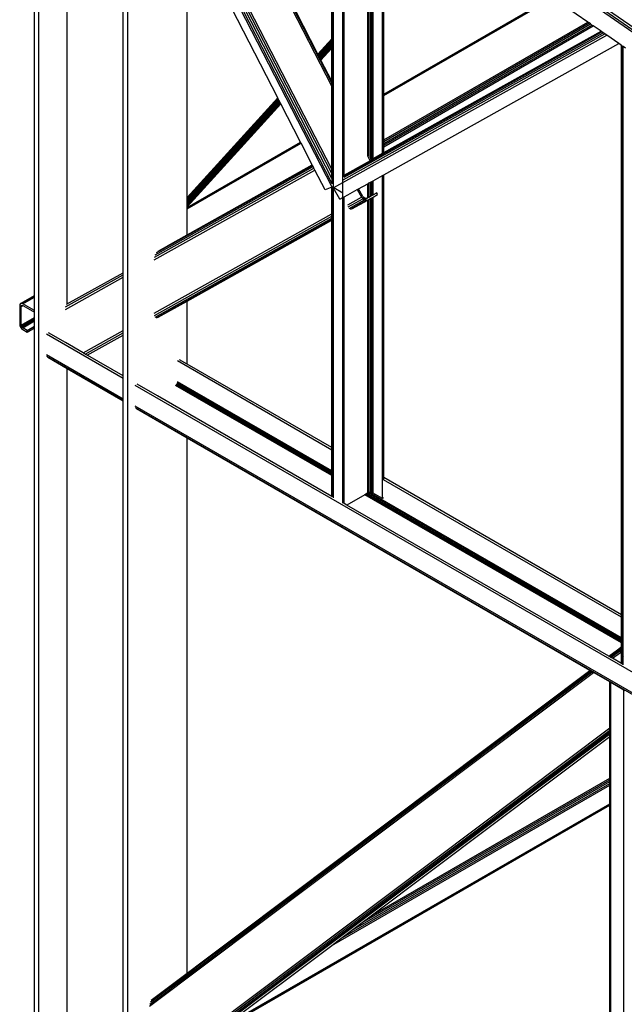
# Model space of a CAD drawing. Header units: millimetres. Extents: x 10 to 1250, y -62 to 528.
# Tile 537 of 656: x 597.73 to 598.89, y 510.06 to 511.94. Entities that reach past the tile are written whole.
import ezdxf

# ---------------------------------------------------------------- set-up
doc = ezdxf.new("R2010")
doc.units = ezdxf.units.MM
doc.header["$LTSCALE"] = 0.05

msp = doc.modelspace()

# ---------------------------------------------------------------- linework, layer by layer
at = {"color": 8}
for p, q in [((597.7614, 511.4155), (597.7614, 512.6875)), ((597.7701, 509.8467), (597.7701, 512.6825)), ((597.9396, 512.5846), (597.9396, 509.7488)), ((605.4347, 507.3947), (597.9541, 512.5775)), ((605.4332, 507.4002), (597.9547, 512.5814)), ((605.4326, 507.4058), (597.9564, 512.5855)), ((597.8242, 511.4011), (597.8242, 512.576)), ((598.3299, 511.8158), (598.0279, 512.4031)), ((598.3299, 511.8221), (598.0308, 512.4037)), ((597.931, 511.4609), (597.931, 512.3683)), ((598.3307, 511.6295), (597.958, 512.3543)), ((598.3299, 511.6398), (597.9597, 512.3597)), ((598.3299, 511.649), (597.9622, 512.3641)), ((598.3299, 511.6574), (597.9651, 512.3668)), ((598.3032, 511.8773), (598.0533, 512.3632)), ((598.3306, 511.623), (597.9574, 512.3487)), ((598.3299, 511.9065), (598.3299, 512.2772)), ((598.3307, 511.9075), (598.3307, 512.2767)), ((598.333, 511.6226), (598.333, 512.2751)), ((598.3508, 511.6319), (598.3508, 512.2627)), ((598.3534, 511.6566), (598.3534, 512.261)), ((598.4085, 511.6778), (598.4085, 512.2227)), ((598.4264, 511.6878), (598.4264, 512.2104)), ((598.0533, 511.6034), (598.0533, 512.1304)), ((598.2266, 511.7934), (598.0533, 512.1304)), ((598.4289, 511.8009), (598.4289, 511.9973)), ((598.4289, 511.8009), (598.7499, 511.9862)), ((598.4289, 511.8001), (598.7505, 511.9858)), ((598.4289, 511.7981), (598.7521, 511.9847)), ((598.8189, 511.9384), (598.7521, 511.9847)), ((598.3984, 511.7832), (598.3984, 511.9638)), ((598.3993, 511.7838), (598.3993, 511.9649)), ((598.4007, 511.7846), (598.4007, 511.9664)), ((598.4034, 511.7862), (598.4034, 511.9694)), ((598.4062, 511.7878), (598.4062, 511.9724)), ((598.4289, 511.7133), (598.8189, 511.9384)), ((598.8212, 511.9368), (598.8189, 511.9384)), ((598.3534, 511.6458), (598.8452, 511.9202)), ((598.3534, 511.6448), (598.846, 511.9197)), ((598.4289, 511.7103), (598.8212, 511.9368)), ((598.4289, 511.7067), (598.824, 511.9349)), ((598.4289, 511.7032), (598.8268, 511.9329)), ((598.4289, 511.7002), (598.8292, 511.9313)), ((598.4289, 511.6892), (598.8442, 511.9209)), ((598.824, 511.9349), (598.8212, 511.9368)), ((598.8268, 511.9329), (598.824, 511.9349)), ((598.8292, 511.9313), (598.8268, 511.9329)), ((598.8442, 511.9209), (598.8292, 511.9313)), ((598.8452, 511.9202), (598.8442, 511.9209)), ((598.846, 511.9197), (598.8452, 511.9202)), ((598.8482, 511.9181), (598.846, 511.9197)), ((598.3032, 511.8773), (598.3299, 511.9065)), ((598.3032, 511.8772), (598.3299, 511.9065)), ((598.3032, 511.8771), (598.3299, 511.9063)), ((598.3033, 511.8769), (598.3299, 511.906)), ((598.3035, 511.8766), (598.3299, 511.9055)), ((598.3037, 511.8763), (598.3299, 511.9049)), ((598.3039, 511.8758), (598.3299, 511.9043)), ((598.3042, 511.8753), (598.3299, 511.9035)), ((598.3045, 511.8747), (598.3299, 511.9026)), ((598.3048, 511.8741), (598.3299, 511.9016)), ((598.3051, 511.8735), (598.3299, 511.9006)), ((598.3055, 511.8728), (598.3299, 511.8995)), ((598.3299, 511.9065), (598.3307, 511.9074)), ((598.3299, 511.9063), (598.3307, 511.9072)), ((598.3299, 511.906), (598.3307, 511.9069)), ((598.3299, 511.9065), (598.3299, 511.9065)), ((598.3299, 511.9063), (598.3299, 511.9065)), ((598.3299, 511.9055), (598.3307, 511.9064)), ((598.3299, 511.906), (598.3299, 511.9063)), ((598.3299, 511.9055), (598.3299, 511.906)), ((598.3299, 511.9049), (598.3307, 511.9059)), ((598.3299, 511.9049), (598.3299, 511.9055)), ((598.3299, 511.9043), (598.3307, 511.9052)), ((598.3299, 511.9043), (598.3299, 511.9049)), ((598.3299, 511.9035), (598.3307, 511.9044)), ((598.3299, 511.9035), (598.3299, 511.9043)), ((598.3299, 511.9026), (598.3307, 511.9035)), ((598.3299, 511.9026), (598.3299, 511.9035)), ((598.3299, 511.9016), (598.3299, 511.9026)), ((598.3299, 511.9016), (598.3307, 511.9025)), ((598.3299, 511.9006), (598.3299, 511.9016)), ((598.3299, 511.9006), (598.3307, 511.9015)), ((598.3299, 511.8995), (598.3299, 511.9006)), ((598.3299, 511.8995), (598.3307, 511.9004)), ((598.3299, 511.8984), (598.3299, 511.8995)), ((598.3307, 511.9074), (598.3307, 511.9075)), ((598.3307, 511.9072), (598.3307, 511.9074)), ((598.3307, 511.9069), (598.3307, 511.9072)), ((598.3307, 511.9064), (598.3307, 511.9069)), ((598.3307, 511.9059), (598.3307, 511.9064)), ((598.3307, 511.9052), (598.3307, 511.9059)), ((598.3307, 511.9044), (598.3307, 511.9052)), ((598.3307, 511.9035), (598.3307, 511.9044)), ((598.3307, 511.9025), (598.3307, 511.9035)), ((598.3307, 511.9015), (598.3307, 511.9025)), ((598.3307, 511.9004), (598.3307, 511.9015)), ((598.3307, 511.8993), (598.3307, 511.9004)), ((598.3508, 511.6319), (598.8552, 511.9133)), ((598.3514, 511.637), (598.8514, 511.9159)), ((598.3531, 511.6419), (598.8482, 511.9181)), ((598.8514, 511.9159), (598.8482, 511.9181)), ((598.8552, 511.9133), (598.8514, 511.9159)), ((598.8783, 511.8973), (598.8552, 511.9133)), ((598.3058, 511.8721), (598.3299, 511.8984)), ((598.3062, 511.8713), (598.3299, 511.8973)), ((598.3066, 511.8706), (598.3299, 511.8961)), ((598.3069, 511.8699), (598.3299, 511.8951)), ((598.3073, 511.8693), (598.3299, 511.894)), ((598.3076, 511.8686), (598.3299, 511.893)), ((598.3079, 511.868), (598.3299, 511.8921)), ((598.3082, 511.8675), (598.3299, 511.8913)), ((598.3084, 511.867), (598.3299, 511.8905)), ((598.3086, 511.8667), (598.3299, 511.8899)), ((598.3088, 511.8663), (598.3299, 511.8894)), ((598.3089, 511.8661), (598.3299, 511.8891)), ((598.309, 511.866), (598.3299, 511.8888)), ((598.309, 511.8659), (598.3299, 511.8887)), ((598.3299, 511.8984), (598.3307, 511.8993)), ((598.3299, 511.8973), (598.3299, 511.8984)), ((598.3299, 511.8973), (598.3307, 511.8982)), ((598.3299, 511.8961), (598.3299, 511.8973)), ((598.3299, 511.8961), (598.3307, 511.8971)), ((598.3299, 511.8951), (598.3299, 511.8961)), ((598.3299, 511.8951), (598.3307, 511.896)), ((598.3299, 511.894), (598.3299, 511.8951)), ((598.3299, 511.894), (598.3307, 511.8949)), ((598.3299, 511.893), (598.3299, 511.894)), ((598.3299, 511.893), (598.3307, 511.8939)), ((598.3299, 511.8921), (598.3307, 511.893)), ((598.3299, 511.8921), (598.3299, 511.893)), ((598.3299, 511.8913), (598.3307, 511.8922)), ((598.3299, 511.8913), (598.3299, 511.8921)), ((598.3299, 511.8905), (598.3307, 511.8914)), ((598.3299, 511.8905), (598.3299, 511.8913)), ((598.3299, 511.8899), (598.3307, 511.8908)), ((598.3299, 511.8899), (598.3299, 511.8905)), ((598.3299, 511.8894), (598.3307, 511.8903)), ((598.3299, 511.8891), (598.3307, 511.89)), ((598.3299, 511.8894), (598.3299, 511.8899)), ((598.3299, 511.8888), (598.3307, 511.8897)), ((598.3299, 511.8887), (598.3307, 511.8896)), ((598.3299, 511.8891), (598.3299, 511.8894)), ((598.3299, 511.8888), (598.3299, 511.8891)), ((598.3299, 511.8887), (598.3299, 511.8888)), ((598.3299, 511.8254), (598.3299, 511.8887)), ((598.3307, 511.8982), (598.3307, 511.8993)), ((598.3307, 511.8971), (598.3307, 511.8982)), ((598.3307, 511.896), (598.3307, 511.8971)), ((598.3307, 511.8949), (598.3307, 511.896)), ((598.3307, 511.8939), (598.3307, 511.8949)), ((598.3307, 511.893), (598.3307, 511.8939)), ((598.3307, 511.8922), (598.3307, 511.893)), ((598.3307, 511.8914), (598.3307, 511.8922)), ((598.3307, 511.8908), (598.3307, 511.8914)), ((598.3307, 511.8903), (598.3307, 511.8908)), ((598.3307, 511.89), (598.3307, 511.8903)), ((598.3307, 511.8897), (598.3307, 511.89)), ((598.3307, 511.8896), (598.3307, 511.8897)), ((598.3307, 511.8238), (598.3307, 511.8896)), ((598.4289, 511.6466), (598.8783, 511.8973)), ((598.8831, 511.894), (598.8783, 511.8973)), ((598.8831, 510.8056), (598.8831, 511.894)), ((598.8839, 511.8934), (598.8831, 511.894)), ((598.8839, 510.8051), (598.8839, 511.8934)), ((598.8863, 511.8918), (598.8839, 511.8934)), ((598.8863, 510.8038), (598.8863, 511.8918)), ((598.8907, 511.8887), (598.8863, 511.8918)), ((598.3032, 511.8772), (598.3032, 511.8773)), ((598.3032, 511.8771), (598.3032, 511.8772)), ((598.3033, 511.8769), (598.3032, 511.8771)), ((598.3035, 511.8766), (598.3033, 511.8769)), ((598.3037, 511.8763), (598.3035, 511.8766)), ((598.3039, 511.8758), (598.3037, 511.8763)), ((598.3042, 511.8753), (598.3039, 511.8758)), ((598.3045, 511.8747), (598.3042, 511.8753)), ((598.3048, 511.8741), (598.3045, 511.8747)), ((598.3051, 511.8735), (598.3048, 511.8741)), ((598.3055, 511.8728), (598.3051, 511.8735)), ((598.3058, 511.8721), (598.3055, 511.8728)), ((598.3062, 511.8713), (598.3058, 511.8721)), ((598.3066, 511.8706), (598.3062, 511.8713)), ((598.3069, 511.8699), (598.3066, 511.8706)), ((598.3073, 511.8693), (598.3069, 511.8699)), ((598.3076, 511.8686), (598.3073, 511.8693)), ((598.3079, 511.868), (598.3076, 511.8686)), ((598.3082, 511.8675), (598.3079, 511.868)), ((598.3084, 511.867), (598.3082, 511.8675)), ((598.3086, 511.8667), (598.3084, 511.867)), ((598.3088, 511.8663), (598.3086, 511.8667)), ((598.3089, 511.8661), (598.3088, 511.8663)), ((598.309, 511.866), (598.3089, 511.8661)), ((598.309, 511.8659), (598.309, 511.866)), ((598.3299, 511.8254), (598.309, 511.8659)), ((598.3299, 511.8221), (598.3299, 511.8254)), ((598.3307, 511.8238), (598.3299, 511.8254)), ((598.3307, 511.8205), (598.3299, 511.8221)), ((598.3299, 511.8158), (598.3299, 511.8221)), ((598.3307, 511.8142), (598.3299, 511.8158)), ((598.3299, 511.6574), (598.3299, 511.8158)), ((598.3307, 511.8205), (598.3307, 511.8238)), ((598.3307, 511.8142), (598.3307, 511.8205)), ((598.3307, 511.6558), (598.3307, 511.8142)), ((598.0533, 511.6034), (598.2266, 511.7934)), ((598.0533, 511.6034), (598.2266, 511.7933)), ((598.0533, 511.6032), (598.2267, 511.7932)), ((598.0533, 511.6028), (598.2268, 511.793)), ((598.0533, 511.6024), (598.2269, 511.7927)), ((598.0533, 511.6018), (598.2271, 511.7923)), ((598.0533, 511.6011), (598.2274, 511.7919)), ((598.0533, 511.6003), (598.2276, 511.7914)), ((598.0533, 511.5994), (598.2279, 511.7908)), ((598.0533, 511.5984), (598.2282, 511.7902)), ((598.0533, 511.5974), (598.2286, 511.7895)), ((598.0533, 511.5963), (598.2289, 511.7888)), ((598.0533, 511.5952), (598.2293, 511.7881)), ((598.0533, 511.5941), (598.2297, 511.7874)), ((598.0533, 511.593), (598.23, 511.7867)), ((598.2266, 511.7933), (598.2266, 511.7934)), ((598.2267, 511.7932), (598.2266, 511.7933)), ((598.2268, 511.793), (598.2267, 511.7932)), ((598.2269, 511.7927), (598.2268, 511.793)), ((598.2271, 511.7923), (598.2269, 511.7927)), ((598.2274, 511.7919), (598.2271, 511.7923)), ((598.2276, 511.7914), (598.2274, 511.7919)), ((598.2279, 511.7908), (598.2276, 511.7914)), ((598.2282, 511.7902), (598.2279, 511.7908)), ((598.2286, 511.7895), (598.2282, 511.7902)), ((598.2289, 511.7888), (598.2286, 511.7895)), ((598.2293, 511.7881), (598.2289, 511.7888)), ((598.2297, 511.7874), (598.2293, 511.7881)), ((598.23, 511.7867), (598.2297, 511.7874)), ((598.2304, 511.786), (598.23, 511.7867)), ((598.4034, 511.7862), (598.4062, 511.7878)), ((598.4034, 511.7854), (598.4062, 511.787)), ((598.4062, 511.787), (598.4062, 511.7878)), ((598.4062, 511.785), (598.4062, 511.787)), ((598.4289, 511.8001), (598.4289, 511.8009)), ((598.4289, 511.7981), (598.4289, 511.8001)), ((598.4289, 511.7133), (598.4289, 511.7981)), ((598.0533, 511.5919), (598.2304, 511.786)), ((598.0533, 511.5909), (598.2307, 511.7853)), ((598.0533, 511.5899), (598.2311, 511.7847)), ((598.0533, 511.5889), (598.2314, 511.7841)), ((598.0533, 511.5881), (598.2316, 511.7836)), ((598.0533, 511.5874), (598.2319, 511.7831)), ((598.0533, 511.5868), (598.2321, 511.7827)), ((598.0533, 511.5863), (598.2322, 511.7824)), ((598.0533, 511.5859), (598.2324, 511.7822)), ((598.0533, 511.5857), (598.2324, 511.782)), ((598.0533, 511.5856), (598.2325, 511.782)), ((598.2307, 511.7853), (598.2304, 511.786)), ((598.2311, 511.7847), (598.2307, 511.7853)), ((598.2314, 511.7841), (598.2311, 511.7847)), ((598.2316, 511.7836), (598.2314, 511.7841)), ((598.2319, 511.7831), (598.2316, 511.7836)), ((598.2321, 511.7827), (598.2319, 511.7831)), ((598.2322, 511.7824), (598.2321, 511.7827)), ((598.2324, 511.7822), (598.2322, 511.7824)), ((598.2324, 511.782), (598.2324, 511.7822)), ((598.2325, 511.782), (598.2324, 511.782)), ((598.2699, 511.7091), (598.2325, 511.782)), ((598.3984, 511.7832), (598.3993, 511.7838)), ((598.3984, 511.7825), (598.3984, 511.7832)), ((598.3984, 511.7825), (598.3993, 511.7831)), ((598.3984, 511.7805), (598.3984, 511.7825)), ((598.3984, 511.7805), (598.3993, 511.7811)), ((598.3984, 511.6957), (598.3984, 511.7805)), ((598.3993, 511.7838), (598.4007, 511.7846)), ((598.3993, 511.7831), (598.4007, 511.7839)), ((598.3993, 511.7831), (598.3993, 511.7838)), ((598.3993, 511.7811), (598.3993, 511.7831)), ((598.3993, 511.7811), (598.4007, 511.7819)), ((598.3993, 511.6962), (598.3993, 511.7811)), ((598.4007, 511.7839), (598.4007, 511.7846)), ((598.4007, 511.7819), (598.4007, 511.7839)), ((598.4007, 511.697), (598.4007, 511.7819)), ((598.4034, 511.7854), (598.4034, 511.7862)), ((598.4034, 511.7834), (598.4034, 511.7854)), ((598.4034, 511.7834), (598.4062, 511.785)), ((598.4034, 511.6986), (598.4034, 511.7834)), ((598.4062, 511.7002), (598.4062, 511.785)), ((598.4289, 511.7103), (598.4289, 511.7133)), ((598.0533, 511.584), (598.2699, 511.7091)), ((598.0533, 511.5833), (598.2702, 511.7085)), ((598.0533, 511.5813), (598.271, 511.707)), ((598.2702, 511.7085), (598.2699, 511.7091)), ((598.271, 511.707), (598.2702, 511.7085)), ((598.2923, 511.6657), (598.271, 511.707)), ((598.3984, 511.6957), (598.3993, 511.6962)), ((598.3984, 511.6926), (598.3984, 511.6957)), ((598.3984, 511.6926), (598.3993, 511.6932)), ((598.3984, 511.6921), (598.3984, 511.6926)), ((598.3993, 511.6962), (598.4007, 511.697)), ((598.3993, 511.6932), (598.3993, 511.6962)), ((598.3993, 511.6932), (598.4007, 511.694)), ((598.3993, 511.6903), (598.3993, 511.6932)), ((598.4007, 511.694), (598.4007, 511.697)), ((598.4007, 511.6904), (598.4007, 511.694)), ((598.4034, 511.6986), (598.4062, 511.7002)), ((598.4034, 511.6956), (598.4034, 511.6986)), ((598.4034, 511.6956), (598.4062, 511.6972)), ((598.4034, 511.692), (598.4034, 511.6956)), ((598.4034, 511.692), (598.4062, 511.6936)), ((598.4062, 511.6972), (598.4062, 511.7002)), ((598.4062, 511.6936), (598.4062, 511.6972)), ((598.4062, 511.6901), (598.4062, 511.6936)), ((598.4289, 511.7067), (598.4289, 511.7103)), ((598.4289, 511.7032), (598.4289, 511.7067)), ((598.4289, 511.7002), (598.4289, 511.7032)), ((598.4289, 511.6892), (598.4289, 511.7002)), ((598.3993, 511.6903), (598.3984, 511.6921)), ((598.3984, 511.6889), (598.3984, 511.6921)), ((598.3993, 511.687), (598.3984, 511.6889)), ((598.3984, 511.6825), (598.3984, 511.6889)), ((598.4025, 511.6745), (598.3984, 511.6825)), ((598.3993, 511.687), (598.3993, 511.6903)), ((598.3996, 511.6898), (598.3993, 511.6903)), ((598.4007, 511.6843), (598.3993, 511.687)), ((598.3996, 511.6898), (598.4007, 511.6904)), ((598.4007, 511.6876), (598.3996, 511.6898)), ((598.4007, 511.6876), (598.4007, 511.6904)), ((598.4007, 511.6843), (598.4007, 511.6876)), ((598.4007, 511.6822), (598.4007, 511.6843)), ((598.405, 511.6759), (598.4023, 511.6812)), ((598.4025, 511.6745), (598.405, 511.6759)), ((598.4034, 511.6885), (598.4034, 511.692)), ((598.4034, 511.6885), (598.4062, 511.6901)), ((598.4034, 511.6855), (598.4034, 511.6885)), ((598.4034, 511.6855), (598.4062, 511.687)), ((598.4034, 511.6822), (598.4034, 511.6855)), ((598.4062, 511.6769), (598.4034, 511.6822)), ((598.4034, 511.6799), (598.4034, 511.6822)), ((598.405, 511.6759), (598.4062, 511.6765)), ((598.4062, 511.687), (598.4062, 511.6901)), ((598.4062, 511.6769), (598.4062, 511.687)), ((598.4062, 511.6765), (598.4085, 511.6778)), ((598.4062, 511.6765), (598.4062, 511.6769)), ((598.4085, 511.6778), (598.4264, 511.6878)), ((598.4264, 511.6878), (598.4289, 511.6892)), ((597.9902, 511.4838), (598.2974, 511.6557)), ((597.9908, 511.4889), (598.2955, 511.6594)), ((597.9924, 511.4938), (598.2939, 511.6625)), ((597.9949, 511.4979), (598.2928, 511.6646)), ((597.9978, 511.5006), (598.2924, 511.6654)), ((598.0533, 511.5319), (598.2923, 511.6657)), ((598.2924, 511.6654), (598.2923, 511.6657)), ((598.2928, 511.6646), (598.2924, 511.6654)), ((598.2939, 511.6625), (598.2928, 511.6646)), ((598.2955, 511.6594), (598.2939, 511.6625)), ((598.2974, 511.6557), (598.2955, 511.6594)), ((598.317, 511.6176), (598.2974, 511.6557)), ((598.3307, 511.6558), (598.3299, 511.6574)), ((598.3299, 511.649), (598.3299, 511.6574)), ((598.3307, 511.6474), (598.3307, 511.6558)), ((598.3534, 511.6461), (598.3534, 511.6566)), ((598.3307, 511.6474), (598.3299, 511.649)), ((598.3299, 511.6398), (598.3299, 511.649)), ((598.3307, 511.6382), (598.3299, 511.6398)), ((598.3307, 511.6382), (598.3307, 511.6474)), ((598.3307, 511.6295), (598.3307, 511.6382)), ((598.3534, 511.6458), (598.3534, 511.6461)), ((598.3534, 511.6448), (598.3534, 511.6458)), ((598.3534, 511.6424), (598.3534, 511.6448)), ((598.4085, 511.6352), (598.4264, 511.6452)), ((598.4264, 511.6452), (598.4289, 511.6466)), ((598.4264, 511.0279), (598.4264, 511.6452)), ((598.4289, 511.0678), (598.4289, 511.6466)), ((598.3299, 511.6227), (598.317, 511.6176)), ((598.3306, 511.623), (598.3299, 511.6227)), ((598.3299, 511.5721), (598.3299, 511.6227)), ((598.3307, 511.623), (598.3306, 511.623)), ((598.3319, 511.6236), (598.3307, 511.623)), ((598.3307, 511.5726), (598.3307, 511.623)), ((598.3326, 511.6217), (598.3319, 511.6236)), ((598.3319, 511.6236), (598.333, 511.6226)), ((598.3326, 511.6217), (598.333, 511.622)), ((598.333, 511.621), (598.3326, 511.6217)), ((598.333, 511.6226), (598.3336, 511.6223)), ((598.333, 511.622), (598.333, 511.6226)), ((598.333, 511.622), (598.3336, 511.6223)), ((598.333, 511.621), (598.333, 511.622)), ((598.3451, 511.5998), (598.333, 511.621)), ((598.333, 511.0291), (598.333, 511.621)), ((598.3336, 511.6223), (598.3508, 511.6319)), ((598.3336, 511.6223), (598.3508, 511.6123)), ((598.3508, 511.6123), (598.3508, 511.6319)), ((598.3607, 511.6085), (598.3781, 511.6183)), ((598.3781, 511.6183), (598.3807, 511.6197)), ((598.3781, 511.6183), (598.3864, 511.6038)), ((598.3807, 511.6197), (598.3984, 511.6296)), ((598.389, 511.6052), (598.3807, 511.6197)), ((598.3984, 511.6296), (598.3993, 511.6301)), ((598.3984, 511.6026), (598.3984, 511.6296)), ((598.3993, 511.6301), (598.4007, 511.6309)), ((598.3993, 511.6032), (598.3993, 511.6301)), ((598.4007, 511.6309), (598.4034, 511.6324)), ((598.4007, 511.6039), (598.4007, 511.6309)), ((598.4034, 511.6324), (598.4062, 511.6339)), ((598.4034, 511.6055), (598.4034, 511.6324)), ((598.4062, 511.6339), (598.4085, 511.6352)), ((598.4062, 511.607), (598.4062, 511.6339)), ((598.4085, 511.6083), (598.4085, 511.6352)), ((598.0533, 511.6034), (598.0533, 511.6032)), ((598.0533, 511.6028), (598.0533, 511.6032)), ((598.0533, 511.6024), (598.0533, 511.6028)), ((598.0533, 511.6018), (598.0533, 511.6024)), ((598.0533, 511.6011), (598.0533, 511.6018)), ((598.0533, 511.6003), (598.0533, 511.6011)), ((598.0533, 511.5994), (598.0533, 511.6003)), ((598.0533, 511.5984), (598.0533, 511.5994)), ((598.0533, 511.5974), (598.0533, 511.5984)), ((598.3451, 511.5998), (598.3508, 511.603)), ((598.3508, 511.603), (598.3508, 511.6123)), ((598.3508, 511.603), (598.3534, 511.6045)), ((598.3508, 511.0188), (598.3508, 511.603)), ((598.3534, 511.6045), (598.3607, 511.6085)), ((598.3534, 511.0181), (598.3534, 511.6045)), ((598.3607, 511.5894), (598.3864, 511.6038)), ((598.3613, 511.585), (598.3891, 511.6005)), ((598.3629, 511.5819), (598.3925, 511.5984)), ((598.3864, 511.6038), (598.3882, 511.6016)), ((598.3882, 511.6016), (598.3907, 511.6031)), ((598.3882, 511.6016), (598.3891, 511.6005)), ((598.3907, 511.6031), (598.389, 511.6052)), ((598.393, 511.6017), (598.3891, 511.6005)), ((598.3891, 511.6005), (598.39, 511.6)), ((598.39, 511.6), (598.393, 511.6017)), ((598.39, 511.6), (598.3914, 511.5991)), ((598.393, 511.6017), (598.3907, 511.6031)), ((598.3914, 511.5991), (598.3954, 511.6013)), ((598.3914, 511.5991), (598.3917, 511.5989)), ((598.3917, 511.5989), (598.3965, 511.6016)), ((598.3917, 511.5989), (598.392, 511.5987)), ((598.3976, 511.6019), (598.392, 511.5987)), ((598.392, 511.5987), (598.3925, 511.5984)), ((598.3925, 511.5984), (598.3961, 511.5978)), ((598.3954, 511.6013), (598.393, 511.6017)), ((598.3965, 511.6016), (598.3954, 511.6013)), ((598.3961, 511.5978), (598.3993, 511.5987)), ((598.3965, 511.6016), (598.3984, 511.6026)), ((598.3976, 511.6019), (598.3965, 511.6016)), ((598.3984, 511.6023), (598.3976, 511.6019)), ((598.3984, 511.6026), (598.3993, 511.6032)), ((598.3993, 511.6029), (598.3984, 511.6023)), ((598.3984, 511.6023), (598.3984, 511.6026)), ((598.3984, 511.602), (598.3984, 511.6023)), ((598.3984, 511.5982), (598.3993, 511.5987)), ((598.3993, 511.6032), (598.4007, 511.6039)), ((598.4007, 511.6037), (598.3993, 511.6029)), ((598.3993, 511.6029), (598.3993, 511.6032)), ((598.3993, 511.6025), (598.3993, 511.6029)), ((598.3993, 511.5987), (598.3994, 511.5988)), ((598.3993, 511.0849), (598.3993, 511.5987)), ((598.3994, 511.5988), (598.4007, 511.5995)), ((598.4007, 511.6039), (598.4034, 511.6055)), ((598.4034, 511.6053), (598.4007, 511.6037)), ((598.4007, 511.6037), (598.4007, 511.6039)), ((598.4007, 511.6034), (598.4007, 511.6037)), ((598.4007, 511.5995), (598.4034, 511.6011)), ((598.4007, 511.0841), (598.4007, 511.5995)), ((598.4034, 511.6055), (598.4062, 511.607)), ((598.4062, 511.6069), (598.4034, 511.6053)), ((598.4034, 511.6053), (598.4034, 511.6055)), ((598.4034, 511.605), (598.4034, 511.6053)), ((598.4034, 511.6011), (598.4062, 511.6027)), ((598.4034, 511.0825), (598.4034, 511.6011)), ((598.4062, 511.607), (598.4085, 511.6083)), ((598.4085, 511.6082), (598.4062, 511.6069)), ((598.4062, 511.6069), (598.4062, 511.607)), ((598.4062, 511.6067), (598.4062, 511.6069)), ((598.4062, 511.6027), (598.4085, 511.6041)), ((598.4062, 511.0809), (598.4062, 511.6027)), ((598.4155, 511.6122), (598.4085, 511.6082)), ((598.4085, 511.6083), (598.4155, 511.6122)), ((598.4085, 511.6041), (598.4172, 511.6091)), ((598.4085, 511.6082), (598.4085, 511.6083)), ((598.4085, 511.6081), (598.4085, 511.6082)), ((598.4085, 511.0382), (598.4085, 511.6041)), ((598.4172, 511.6091), (598.4155, 511.6122)), ((598.0533, 511.5963), (598.0533, 511.5974)), ((598.0533, 511.5952), (598.0533, 511.5963)), ((598.0533, 511.5941), (598.0533, 511.5952)), ((598.0533, 511.593), (598.0533, 511.5941)), ((598.0533, 511.5919), (598.0533, 511.593)), ((598.0533, 511.5909), (598.0533, 511.5919)), ((598.0533, 511.5899), (598.0533, 511.5909)), ((598.0533, 511.5889), (598.0533, 511.5899)), ((598.0533, 511.5881), (598.0533, 511.5889)), ((598.0533, 511.5874), (598.0533, 511.5881)), ((598.0533, 511.5868), (598.0533, 511.5874)), ((598.0533, 511.5863), (598.0533, 511.5868)), ((598.0533, 511.5859), (598.0533, 511.5863)), ((598.0533, 511.5857), (598.0533, 511.5859)), ((598.0533, 511.5856), (598.0533, 511.5857)), ((598.0533, 511.584), (598.0533, 511.5856)), ((598.0533, 511.5833), (598.0533, 511.584)), ((598.0533, 511.5813), (598.0533, 511.5833)), ((598.0533, 511.5319), (598.0533, 511.5813)), ((598.3654, 511.5807), (598.3961, 511.5978)), ((598.3683, 511.5814), (598.3984, 511.5982)), ((598.3984, 511.0855), (598.3984, 511.5982)), ((597.9902, 511.382), (598.3299, 511.5721)), ((597.9908, 511.3776), (598.3299, 511.5674)), ((597.9924, 511.3746), (598.3299, 511.5634)), ((597.9949, 511.3733), (598.3299, 511.5608)), ((598.3299, 511.5721), (598.3307, 511.5726)), ((598.3299, 511.5674), (598.3299, 511.5721)), ((598.3299, 511.5674), (598.3307, 511.5678)), ((598.3299, 511.5634), (598.3299, 511.5674)), ((598.3299, 511.5634), (598.3307, 511.5639)), ((598.3299, 511.5608), (598.3299, 511.5634)), ((598.3299, 511.5608), (598.3307, 511.5612)), ((598.3299, 511.5599), (598.3299, 511.5608)), ((598.3307, 511.5678), (598.3307, 511.5726)), ((598.3307, 511.5639), (598.3307, 511.5678)), ((598.3307, 511.5612), (598.3307, 511.5639)), ((598.3307, 511.5603), (598.3307, 511.5612)), ((598.0533, 511.4051), (598.3299, 511.5599)), ((598.3299, 511.5599), (598.3307, 511.5603)), ((598.3299, 511.125), (598.3299, 511.5599)), ((598.3307, 511.1245), (598.3307, 511.5603)), ((598.0157, 511.5109), (598.0533, 511.5319)), ((597.8207, 511.3889), (597.931, 511.4506)), ((597.8212, 511.394), (597.931, 511.4554)), ((597.8229, 511.399), (597.931, 511.4594)), ((597.931, 511.4594), (597.931, 511.4609)), ((597.931, 511.4554), (597.931, 511.4594)), ((597.931, 511.4506), (597.931, 511.4554)), ((597.931, 511.3489), (597.931, 511.4506)), ((597.7351, 511.4003), (597.7614, 511.4155)), ((597.7369, 511.4006), (597.7614, 511.4148)), ((597.7391, 511.3999), (597.7614, 511.4128)), ((597.7614, 511.4148), (597.7614, 511.4155)), ((597.7614, 511.4128), (597.7614, 511.4148)), ((597.7614, 511.387), (597.7614, 511.4128)), ((597.7339, 511.3989), (597.7334, 511.3966)), ((597.7334, 511.3966), (597.7334, 511.3608)), ((597.7351, 511.4003), (597.7339, 511.3989)), ((597.7369, 511.4006), (597.7351, 511.4003)), ((597.7363, 511.395), (597.7391, 511.3966)), ((597.7363, 511.395), (597.7365, 511.3961)), ((597.7363, 511.3591), (597.7363, 511.395)), ((597.7365, 511.3961), (597.738, 511.397)), ((597.7365, 511.3961), (597.7371, 511.3968)), ((597.7391, 511.3999), (597.7369, 511.4006)), ((597.7371, 511.3968), (597.738, 511.397)), ((597.738, 511.397), (597.7391, 511.3966)), ((597.7614, 511.387), (597.7391, 511.3999)), ((597.7391, 511.3966), (597.7614, 511.3837)), ((597.9978, 511.3741), (598.0533, 511.4051)), ((598.0533, 511.2847), (598.0533, 511.4051)), ((597.7363, 511.3591), (597.7614, 511.3736)), ((597.7614, 511.3837), (597.7614, 511.387)), ((597.7614, 511.3736), (597.7614, 511.3837)), ((597.7614, 511.3721), (597.7614, 511.3736)), ((597.7334, 511.3608), (597.7339, 511.358)), ((597.7339, 511.358), (597.7351, 511.3551)), ((597.7351, 511.3551), (597.7369, 511.3527)), ((597.7365, 511.3577), (597.7363, 511.3591)), ((597.7365, 511.3577), (597.7614, 511.3721)), ((597.7371, 511.3563), (597.7365, 511.3577)), ((597.7371, 511.3563), (597.7614, 511.3704)), ((597.738, 511.3551), (597.7371, 511.3563)), ((597.738, 511.3551), (597.7614, 511.3686)), ((597.7391, 511.3542), (597.738, 511.3551)), ((597.7391, 511.3542), (597.7614, 511.3671)), ((597.7479, 511.3491), (597.7391, 511.3542)), ((597.7479, 511.3491), (597.7614, 511.357)), ((597.7479, 511.3459), (597.7614, 511.3537)), ((597.7614, 511.3704), (597.7614, 511.3721)), ((597.7614, 511.3686), (597.7614, 511.3704)), ((597.7614, 511.3671), (597.7614, 511.3686)), ((597.7614, 511.357), (597.7614, 511.3671)), ((597.7614, 511.3537), (597.7614, 511.357)), ((597.7614, 509.9458), (597.7614, 511.3537)), ((597.7369, 511.3527), (597.7391, 511.3509)), ((597.7391, 511.3509), (597.7479, 511.3459)), ((597.7479, 511.3459), (597.7479, 511.3491)), ((597.931, 511.2573), (597.7845, 511.3419)), ((597.8207, 511.3257), (597.7886, 511.3442)), ((597.8545, 511.3061), (597.931, 511.3489)), ((597.8587, 511.3037), (597.931, 511.3442)), ((597.8622, 511.3017), (597.931, 511.3402)), ((597.931, 511.3442), (597.931, 511.3489)), ((597.931, 511.3402), (597.931, 511.3442)), ((597.931, 511.3388), (597.931, 511.3402)), ((597.931, 511.262), (597.931, 511.3388)), ((597.8545, 511.3061), (597.8207, 511.3257)), ((597.931, 511.2177), (597.7845, 511.3022)), ((597.931, 511.2148), (597.7851, 511.299)), ((597.8587, 511.3037), (597.8545, 511.3061)), ((597.8622, 511.3017), (597.8587, 511.3037)), ((597.8634, 511.301), (597.8622, 511.3017)), ((597.931, 511.262), (597.8634, 511.301)), ((597.8242, 511.2754), (597.7869, 511.297)), ((598.3299, 511.1203), (598.0349, 511.2907)), ((598.0533, 511.2847), (598.0389, 511.293)), ((598.3299, 511.125), (598.0533, 511.2847)), ((597.8242, 509.9479), (597.8242, 511.2754)), ((597.931, 511.2138), (597.8242, 511.2754)), ((597.931, 511.2573), (597.931, 511.262)), ((597.931, 511.2177), (597.931, 511.2573)), ((605.3218, 506.9902), (597.9541, 511.244)), ((597.9965, 511.2242), (597.9581, 511.2463)), ((598.3299, 511.0714), (598.0308, 511.244)), ((598.3299, 511.0735), (598.0324, 511.2452)), ((598.3299, 511.076), (598.0337, 511.247)), ((598.3299, 511.0785), (598.0346, 511.249)), ((598.3299, 511.0807), (598.0349, 511.251)), ((598.3299, 511.0317), (597.9965, 511.2242)), ((597.931, 511.2148), (597.931, 511.2177)), ((597.931, 511.2138), (597.931, 511.2148)), ((597.931, 510.0282), (597.931, 511.2138)), ((605.3218, 506.9506), (597.9541, 511.2043)), ((605.3218, 506.9477), (597.9547, 511.2011)), ((598.0533, 511.1431), (597.9564, 511.1991)), ((598.0533, 510.1202), (598.0533, 511.1431)), ((598.8229, 510.6988), (598.0533, 511.1431)), ((598.3307, 511.1245), (598.3299, 511.125)), ((598.3299, 511.1203), (598.3299, 511.125)), ((598.3307, 511.1199), (598.3299, 511.1203)), ((598.3299, 511.0807), (598.3299, 511.1203)), ((598.3307, 511.1199), (598.3307, 511.1245)), ((598.3307, 511.0802), (598.3307, 511.1199)), ((598.3307, 511.0802), (598.3299, 511.0807)), ((598.3299, 511.0785), (598.3299, 511.0807)), ((598.3307, 511.0781), (598.3299, 511.0785)), ((598.3299, 511.076), (598.3299, 511.0785)), ((598.3307, 511.0755), (598.3299, 511.076)), ((598.3299, 511.0735), (598.3299, 511.076)), ((598.3307, 511.073), (598.3299, 511.0735)), ((598.3299, 511.0714), (598.3299, 511.0735)), ((598.3307, 511.0709), (598.3299, 511.0714)), ((598.3299, 511.0317), (598.3299, 511.0714)), ((598.3307, 511.0781), (598.3307, 511.0802)), ((598.3307, 511.0755), (598.3307, 511.0781)), ((598.3307, 511.073), (598.3307, 511.0755)), ((598.3307, 511.0709), (598.3307, 511.073)), ((598.3993, 511.0849), (598.3984, 511.0855)), ((598.3984, 511.0808), (598.3984, 511.0855)), ((598.3993, 511.0803), (598.3984, 511.0808)), ((598.3984, 511.0411), (598.3984, 511.0808)), ((598.4007, 511.0841), (598.3993, 511.0849)), ((598.3993, 511.0803), (598.3993, 511.0849)), ((598.4007, 511.0794), (598.3993, 511.0803)), ((598.3993, 511.041), (598.3993, 511.0803)), ((598.4007, 511.0794), (598.4007, 511.0841)), ((598.4007, 511.0411), (598.4007, 511.0794)), ((598.4062, 511.0809), (598.4034, 511.0825)), ((598.4034, 511.0779), (598.4034, 511.0825)), ((598.4062, 511.0763), (598.4034, 511.0779)), ((598.4034, 511.0415), (598.4034, 511.0779)), ((598.4062, 511.0763), (598.4062, 511.0809)), ((598.4062, 511.0411), (598.4062, 511.0763)), ((598.3307, 511.0312), (598.3307, 511.0709)), ((598.8831, 510.8009), (598.4283, 511.0635)), ((598.8831, 510.8056), (598.4289, 511.0678)), ((598.4289, 511.0639), (598.4289, 511.0678)), ((598.3928, 511.035), (598.3585, 511.0152)), ((598.3947, 511.0361), (598.3928, 511.035)), ((598.8831, 510.7519), (598.3928, 511.035)), ((598.3969, 511.0373), (598.3947, 511.0361)), ((598.8831, 510.7541), (598.3947, 511.0361)), ((598.3984, 511.0382), (598.3969, 511.0373)), ((598.8831, 510.7566), (598.3969, 511.0373)), ((598.3989, 511.0408), (598.3984, 511.0411)), ((598.3984, 511.0406), (598.3984, 511.0411)), ((598.3984, 511.0406), (598.3989, 511.0408)), ((598.3984, 511.039), (598.3984, 511.0406)), ((598.3992, 511.0385), (598.3984, 511.039)), ((598.3984, 511.0382), (598.3984, 511.039)), ((598.3992, 511.0385), (598.3984, 511.0382)), ((598.3989, 511.0408), (598.3993, 511.041)), ((598.4007, 511.0398), (598.3989, 511.0408)), ((598.4007, 511.0391), (598.3992, 511.0385)), ((598.8831, 510.7591), (598.3992, 511.0385)), ((598.3993, 511.041), (598.4007, 511.0411)), ((598.4007, 511.0398), (598.4007, 511.0411)), ((598.4007, 511.0391), (598.4007, 511.0398)), ((598.4017, 511.0392), (598.4007, 511.0391)), ((598.4034, 511.0394), (598.4017, 511.0392)), ((598.8831, 510.7613), (598.4017, 511.0392)), ((598.4034, 511.0415), (598.4062, 511.0411)), ((598.4034, 511.0394), (598.4034, 511.0415)), ((598.4062, 511.0391), (598.4034, 511.0394)), ((598.4062, 511.0391), (598.4062, 511.0411)), ((598.4085, 511.0382), (598.4062, 511.0391)), ((598.4264, 511.0279), (598.4085, 511.0382)), ((598.3307, 511.0312), (598.3299, 511.0317)), ((598.3307, 511.0311), (598.3307, 511.0312)), ((598.3534, 511.0181), (598.3515, 511.0192)), ((598.3585, 511.0152), (598.3534, 511.0181)), ((598.8591, 510.7261), (598.3585, 511.0152)), ((598.4283, 511.029), (598.4264, 511.0279)), ((598.8839, 510.8051), (598.8831, 510.8056)), ((598.8831, 510.8009), (598.8831, 510.8056)), ((598.8839, 510.8005), (598.8831, 510.8009)), ((598.8831, 510.7613), (598.8831, 510.8009)), ((598.8863, 510.8038), (598.8839, 510.8051)), ((598.8839, 510.8005), (598.8839, 510.8051)), ((598.8863, 510.7991), (598.8839, 510.8005)), ((598.8839, 510.7608), (598.8839, 510.8005)), ((598.8863, 510.7991), (598.8863, 510.8038)), ((598.8863, 510.7594), (598.8863, 510.7991)), ((598.8839, 510.7608), (598.8831, 510.7613)), ((598.8831, 510.7591), (598.8831, 510.7613)), ((598.8839, 510.7586), (598.8831, 510.7591)), ((598.8831, 510.7566), (598.8831, 510.7591)), ((598.8839, 510.7561), (598.8831, 510.7566)), ((598.8831, 510.7541), (598.8831, 510.7566)), ((598.8839, 510.7536), (598.8831, 510.7541)), ((598.8831, 510.7519), (598.8831, 510.7541)), ((598.8839, 510.7515), (598.8831, 510.7519)), ((598.8831, 510.744), (598.8831, 510.7519)), ((598.8863, 510.7594), (598.8839, 510.7608)), ((598.8839, 510.7586), (598.8839, 510.7608)), ((598.8863, 510.7573), (598.8839, 510.7586)), ((598.8839, 510.7561), (598.8839, 510.7586)), ((598.8863, 510.7548), (598.8839, 510.7561)), ((598.8839, 510.7536), (598.8839, 510.7561)), ((598.8863, 510.7523), (598.8839, 510.7536)), ((598.8839, 510.7515), (598.8839, 510.7536)), ((598.8863, 510.7501), (598.8839, 510.7515)), ((598.8839, 510.7445), (598.8839, 510.7515)), ((598.8863, 510.7573), (598.8863, 510.7594)), ((598.8863, 510.7548), (598.8863, 510.7573)), ((598.8863, 510.7523), (598.8863, 510.7548)), ((598.8863, 510.7501), (598.8863, 510.7523)), ((598.8591, 510.7261), (598.8825, 510.7437)), ((598.8594, 510.7259), (598.8807, 510.7419)), ((598.8608, 510.7251), (598.8798, 510.7394)), ((598.8631, 510.7238), (598.8799, 510.7365)), ((598.8659, 510.7222), (598.8811, 510.7336)), ((598.8807, 510.7419), (598.8798, 510.7394)), ((598.881, 510.7375), (598.8798, 510.7394)), ((598.8798, 510.7394), (598.8799, 510.7367)), ((598.8799, 510.7367), (598.881, 510.7375)), ((598.8799, 510.7365), (598.8811, 510.7374)), ((598.8799, 510.7367), (598.8799, 510.7365)), ((598.8799, 510.7365), (598.8811, 510.7336)), ((598.8799, 510.7365), (598.8799, 510.7365)), ((598.8803, 510.7359), (598.8815, 510.7368)), ((598.8825, 510.7437), (598.8807, 510.7419)), ((598.8809, 510.7349), (598.8821, 510.7358)), ((598.8811, 510.7374), (598.881, 510.7375)), ((598.8815, 510.7368), (598.8811, 510.7374)), ((598.8811, 510.7336), (598.8831, 510.7305)), ((598.8821, 510.7358), (598.8815, 510.7368)), ((598.8818, 510.7336), (598.8829, 510.7345)), ((598.8829, 510.7345), (598.8821, 510.7358)), ((598.8829, 510.7345), (598.8821, 510.7358)), ((598.8831, 510.744), (598.8825, 510.7437)), ((598.8827, 510.7388), (598.8831, 510.7391)), ((598.8827, 510.7387), (598.8831, 510.7389)), ((598.8828, 510.7385), (598.8831, 510.7387)), ((598.8829, 510.7345), (598.8829, 510.7345)), ((598.8831, 510.7341), (598.8829, 510.7345)), ((598.8831, 510.7343), (598.8829, 510.7345)), ((598.8839, 510.7445), (598.8831, 510.744)), ((598.8831, 510.7391), (598.8831, 510.744)), ((598.8831, 510.7391), (598.8839, 510.7397)), ((598.8831, 510.7389), (598.8838, 510.7394)), ((598.8831, 510.7387), (598.8836, 510.7391)), ((598.8831, 510.7389), (598.8831, 510.7391)), ((598.8831, 510.7387), (598.8831, 510.7389)), ((598.8831, 510.738), (598.8831, 510.7387)), ((598.8831, 510.738), (598.8833, 510.7382)), ((598.8831, 510.7343), (598.8831, 510.738)), ((598.8831, 510.7341), (598.8831, 510.7343)), ((598.8839, 510.733), (598.8831, 510.7343)), ((598.8831, 510.7305), (598.8831, 510.7341)), ((598.8839, 510.7328), (598.8831, 510.7341)), ((598.8833, 510.7382), (598.8836, 510.7391)), ((598.8834, 510.7367), (598.8833, 510.7382)), ((598.8839, 510.7354), (598.8834, 510.7367)), ((598.8836, 510.7391), (598.8838, 510.7394)), ((598.8836, 510.7391), (598.8839, 510.7393)), ((598.8838, 510.7394), (598.8839, 510.7396)), ((598.8863, 510.7458), (598.8839, 510.7445)), ((598.8839, 510.7397), (598.8839, 510.7445)), ((598.8839, 510.7393), (598.8863, 510.7411)), ((598.8839, 510.7396), (598.8847, 510.7403)), ((598.8839, 510.7397), (598.8847, 510.7403)), ((598.8839, 510.7396), (598.8839, 510.7397)), ((598.8839, 510.7393), (598.8839, 510.7396)), ((598.8839, 510.7354), (598.8839, 510.7393)), ((598.884, 510.7353), (598.8839, 510.7354)), ((598.8839, 510.733), (598.8839, 510.7354)), ((598.8863, 510.7294), (598.8839, 510.733)), ((598.8839, 510.7328), (598.8839, 510.733)), ((598.8863, 510.7291), (598.8839, 510.7328)), ((598.8839, 510.7292), (598.8839, 510.7328)), ((598.8863, 510.7317), (598.884, 510.7353)), ((598.8847, 510.7403), (598.8863, 510.7412)), ((598.8848, 510.7389), (598.8863, 510.7399)), ((598.8858, 510.7358), (598.8863, 510.7361)), ((598.8863, 510.7458), (598.8863, 510.7501)), ((598.8863, 510.7412), (598.8863, 510.7458)), ((598.8863, 510.7411), (598.8863, 510.7412)), ((598.8863, 510.7399), (598.8863, 510.7411)), ((598.8863, 510.7361), (598.8863, 510.7399)), ((598.8863, 510.7317), (598.8863, 510.7361)), ((598.8594, 510.7259), (598.8591, 510.7261)), ((598.8608, 510.7251), (598.8594, 510.7259)), ((598.8631, 510.7238), (598.8608, 510.7251)), ((598.8659, 510.7222), (598.8631, 510.7238)), ((598.8831, 510.7123), (598.8659, 510.7222)), ((598.8831, 510.7123), (598.8831, 510.7305)), ((598.8831, 510.7305), (598.8839, 510.7292)), ((598.8839, 510.7118), (598.8839, 510.7292)), ((598.8839, 510.7292), (598.8863, 510.7255)), ((598.8863, 510.7294), (598.8863, 510.7317)), ((598.8863, 510.7291), (598.8863, 510.7294)), ((598.8863, 510.7255), (598.8863, 510.7291)), ((598.8863, 510.7105), (598.8863, 510.7255)), ((597.9814, 510.0571), (598.8297, 510.6949)), ((597.9819, 510.0612), (598.8268, 510.6966)), ((597.9831, 510.0652), (598.8246, 510.6979)), ((597.9849, 510.0684), (598.8232, 510.6987)), ((598.0533, 510.1202), (598.8229, 510.6988)), ((598.8232, 510.6987), (598.8229, 510.6988)), ((598.8246, 510.6979), (598.8232, 510.6987)), ((598.8268, 510.6966), (598.8246, 510.6979)), ((598.8297, 510.6949), (598.8268, 510.6966)), ((598.8608, 510.677), (598.8297, 510.6949)), ((598.8839, 510.7118), (598.8831, 510.7123)), ((598.8839, 510.7117), (598.8839, 510.7118)), ((598.8863, 510.7105), (598.8839, 510.7118)), ((598.8863, 510.7097), (598.8863, 510.7105)), ((598.8608, 510.589), (598.8608, 510.677)), ((598.8613, 510.6767), (598.8608, 510.677)), ((598.8627, 510.6759), (598.8613, 510.6767)), ((598.8613, 510.5893), (598.8613, 510.6767)), ((598.8627, 510.5904), (598.8627, 510.6759)), ((598.8876, 510.6615), (598.8627, 510.6759)), ((598.8876, 509.2304), (598.8876, 510.6615)), ((598.8897, 510.6603), (598.8876, 510.6615)), ((597.9814, 509.9277), (598.8608, 510.589)), ((597.9819, 509.9242), (598.8608, 510.5851)), ((598.8608, 510.589), (598.8613, 510.5893)), ((598.8608, 510.5851), (598.8608, 510.589)), ((598.8608, 510.5851), (598.8613, 510.5854)), ((598.8608, 510.5816), (598.8608, 510.5851)), ((598.8608, 510.5816), (598.8613, 510.5819)), ((598.8613, 510.5893), (598.8627, 510.5904)), ((598.8613, 510.5854), (598.8613, 510.5893)), ((598.8613, 510.5854), (598.8627, 510.5865)), ((598.8613, 510.5819), (598.8613, 510.5854)), ((598.8613, 510.5819), (598.8627, 510.583)), ((598.8613, 510.5794), (598.8613, 510.5819)), ((598.8627, 510.5865), (598.8627, 510.5904)), ((598.8627, 510.583), (598.8627, 510.5865)), ((598.8627, 510.5805), (598.8627, 510.583)), ((597.9831, 509.9216), (598.8608, 510.5816)), ((597.9849, 509.9205), (598.8608, 510.5791)), ((597.9871, 509.921), (598.8608, 510.5779)), ((598.405, 510.2298), (598.8608, 510.5725)), ((598.8608, 510.5791), (598.8608, 510.5816)), ((598.8608, 510.5791), (598.8613, 510.5794)), ((598.8608, 510.5779), (598.8608, 510.5791)), ((598.8608, 510.5779), (598.8613, 510.5783)), ((598.8608, 510.5725), (598.8608, 510.5779)), ((598.8608, 510.5725), (598.8613, 510.5729)), ((598.8608, 510.493), (598.8608, 510.5725)), ((598.8613, 510.5794), (598.8627, 510.5805)), ((598.8613, 510.5783), (598.8627, 510.5794)), ((598.8613, 510.5783), (598.8613, 510.5794)), ((598.8613, 510.5729), (598.8613, 510.5783)), ((598.8613, 510.5729), (598.8627, 510.5739)), ((598.8613, 510.4932), (598.8613, 510.5729)), ((598.8627, 510.5794), (598.8627, 510.5805)), ((598.8627, 510.5739), (598.8627, 510.5794)), ((598.8627, 510.494), (598.8627, 510.5739)), ((598.3878, 510.2169), (598.8608, 510.4899)), ((598.405, 510.2298), (598.8608, 510.493)), ((598.8608, 510.493), (598.8613, 510.4932)), ((598.8608, 510.4899), (598.8608, 510.493)), ((598.8608, 510.4899), (598.8613, 510.4902)), ((598.8608, 510.4864), (598.8608, 510.4899)), ((598.8613, 510.4932), (598.8627, 510.494)), ((598.8613, 510.4902), (598.8613, 510.4932)), ((598.8613, 510.4902), (598.8627, 510.491)), ((598.8613, 510.4867), (598.8613, 510.4902)), ((598.8627, 510.491), (598.8627, 510.494)), ((598.8627, 510.4875), (598.8627, 510.491)), ((598.3298, 510.1733), (598.8608, 510.4798)), ((598.347, 510.1862), (598.8608, 510.4828)), ((598.3674, 510.2015), (598.8608, 510.4864)), ((598.8608, 510.4864), (598.8613, 510.4867)), ((598.8608, 510.4828), (598.8608, 510.4864)), ((598.8608, 510.4828), (598.8613, 510.4831)), ((598.8608, 510.4798), (598.8608, 510.4828)), ((598.8608, 510.4798), (598.8613, 510.4801)), ((598.8608, 510.444), (598.8608, 510.4798)), ((598.8613, 510.4867), (598.8627, 510.4875)), ((598.8613, 510.4831), (598.8613, 510.4867)), ((598.8613, 510.4831), (598.8627, 510.4839)), ((598.8613, 510.4801), (598.8613, 510.4831)), ((598.8613, 510.4801), (598.8627, 510.4809)), ((598.8613, 510.4442), (598.8613, 510.4801)), ((598.8627, 510.4839), (598.8627, 510.4875)), ((598.8627, 510.4809), (598.8627, 510.4839)), ((598.8627, 510.445), (598.8627, 510.4809)), ((598.1088, 510.0071), (598.8608, 510.4412)), ((598.1129, 510.0102), (598.8608, 510.442)), ((598.1244, 510.0188), (598.8608, 510.444)), ((598.8608, 510.444), (598.8613, 510.4442)), ((598.8608, 510.442), (598.8608, 510.444)), ((598.8608, 510.442), (598.8613, 510.4422)), ((598.8608, 510.4412), (598.8608, 510.442)), ((598.8608, 510.4412), (598.8613, 510.4415)), ((598.8608, 510.0416), (598.8608, 510.4412)), ((598.8613, 510.4442), (598.8627, 510.445)), ((598.8613, 510.4422), (598.8613, 510.4442)), ((598.8613, 510.4422), (598.8627, 510.443)), ((598.8613, 510.4415), (598.8627, 510.4423)), ((598.8613, 510.4415), (598.8613, 510.4422)), ((598.8613, 510.0424), (598.8613, 510.4415)), ((598.8627, 510.443), (598.8627, 510.445)), ((598.8627, 510.4423), (598.8627, 510.443)), ((598.8627, 510.0449), (598.8627, 510.4423)), ((598.3878, 510.2169), (598.405, 510.2298)), ((598.3674, 510.2015), (598.3878, 510.2169)), ((598.347, 510.1862), (598.3674, 510.2015)), ((598.1244, 510.0188), (598.3298, 510.1733)), ((598.3298, 510.1733), (598.347, 510.1862)), ((597.9871, 510.0704), (598.0533, 510.1202))]:
    msp.add_line(p, q, dxfattribs=at)

doc.saveas('drawing.dxf')
